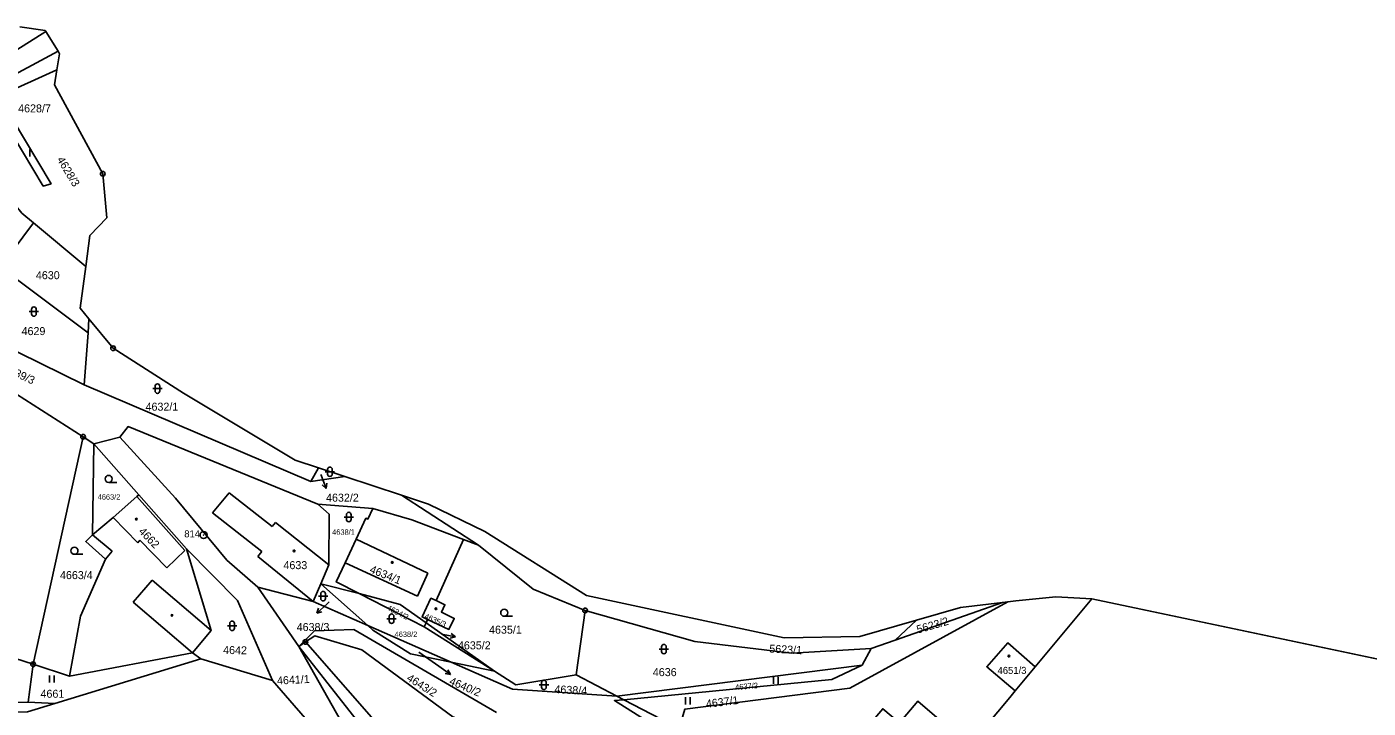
# Model space of a CAD drawing. Extents: x -733394 to -722299, y -1082822 to -1075049.
# Drawn here: x -725698.4 to -725413.4, y -1076760 to -1076615.2 of the extents above; entities that cross this region are included whole.
import ezdxf

# ---------------------------------------------------------------- set-up
doc = ezdxf.new("R2010")
doc.units = 0
for name, color, linetype in [('Hranice parcel', 7, 'Continuous'), ('Parcelní čísla', 7, 'Continuous'), ('Polygon ku', 7, 'Continuous'), ('Pop  PČ popisy', 7, 'Continuous'), ('Vnitřní kresba', 7, 'Continuous'), ('Značky bodu BP', 7, 'Continuous'), ('Značky budov', 7, 'Continuous'), ('Značky kultur', 7, 'Continuous')]:
    doc.layers.add(name, color=color, linetype=linetype)

msp = doc.modelspace()

# ---------------------------------------------------------------- linework, layer by layer
at = {"layer": 'Hranice parcel'}
for p, q in [((-725700.52, -1076620.06), (-725694.35, -1076616.14)), ((-725694.35, -1076616.14), (-725691.73, -1076620.37)), ((-725705.64, -1076627.82), (-725691.73, -1076620.37)), ((-725691.41, -1076620.89), (-725691.98, -1076624.32)), ((-725691.73, -1076620.37), (-725691.41, -1076620.89)), ((-725691.98, -1076624.32), (-725704.38, -1076629.92)), ((-725691.98, -1076624.32), (-725692.52, -1076627.52)), ((-725696.98, -1076656.82), (-725703.98, -1076666.25)), ((-725696.98, -1076656.82), (-725685.85, -1076666.13)), ((-725700.94, -1076668.53), (-725685.36, -1076680.22)), ((-725685.36, -1076680.22), (-725685.17, -1076677.26)), ((-725709.25, -1076679.97), (-725686.21, -1076691.25)), ((-725686.21, -1076691.25), (-725685.36, -1076680.22)), ((-725704.16, -1076691), (-725686.42, -1076702.32)), ((-725686.21, -1076691.25), (-725637.99, -1076711.8)), ((-725665.07, -1076693.01), (-725641.32, -1076707.31)), ((-725697.05, -1076750.67), (-725686.42, -1076702.32)), ((-725686.42, -1076702.32), (-725684.1, -1076703.8)), ((-725684.1, -1076703.8), (-725684.44, -1076723.13)), ((-725684.1, -1076703.8), (-725678.64, -1076702.43)), ((-725684.1, -1076703.8), (-725674.59, -1076714.64)), ((-725641.32, -1076707.31), (-725636.41, -1076708.94)), ((-725637.99, -1076711.8), (-725636.41, -1076708.94)), ((-725636.41, -1076708.94), (-725630.79, -1076710.79)), ((-725637.99, -1076711.8), (-725630.79, -1076710.79)), ((-725630.79, -1076710.79), (-725618.79, -1076714.76)), ((-725674.59, -1076714.64), (-725674.98, -1076714.98)), ((-725664.47, -1076726.16), (-725674.59, -1076714.64)), ((-725602.42, -1076725.34), (-725618.79, -1076714.76)), ((-725624.84, -1076717.54), (-725636.54, -1076716.62)), ((-725611.41, -1076737.15), (-725605.56, -1076724.15)), ((-725602.42, -1076725.34), (-725605.56, -1076724.15)), ((-725635.88, -1076733.54), (-725634.18, -1076729.53)), ((-725649.28, -1076734.28), (-725637.5, -1076737.36)), ((-725649.28, -1076734.28), (-725640.6, -1076746.9)), ((-725637.5, -1076737.36), (-725635.88, -1076733.54)), ((-725635.88, -1076733.54), (-725627.75, -1076735.66)), ((-725635.88, -1076733.54), (-725625.94, -1076742.45)), ((-725637.5, -1076737.36), (-725625.94, -1076742.45)), ((-725627.75, -1076735.66), (-725613.92, -1076742.71)), ((-725491.07, -1076737.51), (-725513.88, -1076745.52)), ((-725499.97, -1076738.61), (-725491.07, -1076737.51)), ((-725491.07, -1076737.51), (-725489.94, -1076737.37)), ((-725472.11, -1076736.73), (-725484.11, -1076751.2)), ((-725472.11, -1076736.73), (-725379.63, -1076756.28)), ((-725579.74, -1076739.23), (-725581.66, -1076752.92)), ((-725509.34, -1076741.3), (-725499.97, -1076738.61)), ((-725640.6, -1076746.9), (-725637.28, -1076743.53)), ((-725625.94, -1076742.45), (-725608.24, -1076750.25)), ((-725613.92, -1076742.71), (-725613.52, -1076741.84)), ((-725613.92, -1076742.71), (-725599.02, -1076752.13)), ((-725613.52, -1076741.84), (-725613.21, -1076741.16)), ((-725613.52, -1076741.84), (-725599.02, -1076752.13)), ((-725521.39, -1076744.75), (-725509.34, -1076741.3)), ((-725513.88, -1076745.52), (-725509.34, -1076741.3)), ((-725697.05, -1076750.67), (-725715.96, -1076744.62)), ((-725640.6, -1076746.9), (-725639.16, -1076745.93)), ((-725639.16, -1076745.93), (-725612.72, -1076776)), ((-725537.43, -1076745.02), (-725521.39, -1076744.75)), ((-725513.88, -1076745.52), (-725518.98, -1076747.31)), ((-725661.43, -1076749.5), (-725692.44, -1076758.98)), ((-725663.15, -1076748.22), (-725689.28, -1076753.18)), ((-725663.15, -1076748.22), (-725661.43, -1076749.5)), ((-725646.15, -1076754.14), (-725661.43, -1076749.5)), ((-725520.88, -1076750.83), (-725518.98, -1076747.31)), ((-725698.11, -1076758.75), (-725697.05, -1076750.67)), ((-725689.28, -1076753.18), (-725697.05, -1076750.67)), ((-725608.24, -1076750.25), (-725599.02, -1076752.13)), ((-725573.02, -1076757.43), (-725520.88, -1076750.83)), ((-725484.11, -1076751.2), (-725488.36, -1076756.33)), ((-725581.66, -1076752.92), (-725573.02, -1076757.43)), ((-725571.55, -1076758.2), (-725573.02, -1076757.43)), ((-725571.55, -1076758.2), (-725559.78, -1076764.33)), ((-725489.54, -1076757.76), (-725523.77, -1076798.69)), ((-725488.36, -1076756.33), (-725489.54, -1076757.76)), ((-725698.11, -1076758.75), (-725739.25, -1076759.74)), ((-725692.44, -1076758.98), (-725698.11, -1076758.75))]:
    msp.add_line(p, q, dxfattribs=at)
for points in [[(-725699.84, -1076615.17), (-725694.48, -1076615.94), (-725694.35, -1076616.14)], [(-725705.92, -1076630.62), (-725694.86, -1076649.01), (-725693.2, -1076648.53), (-725704.38, -1076629.92)], [(-725692.52, -1076627.52), (-725682.22, -1076646.4), (-725681.4, -1076655.8), (-725684.96, -1076659.56), (-725685.85, -1076666.13)], [(-725703.02, -1076650.3), (-725699.44, -1076654.76), (-725696.98, -1076656.82)], [(-725685.85, -1076666.13), (-725687.05, -1076674.98), (-725685.17, -1076677.26)], [(-725685.17, -1076677.26), (-725680.03, -1076683.5), (-725665.07, -1076693.01)], [(-725636.54, -1076716.62), (-725676.86, -1076700.16), (-725678.64, -1076702.43)], [(-725678.64, -1076702.43), (-725666.75, -1076715.35), (-725655.88, -1076728.51), (-725649.28, -1076734.28)], [(-725674.98, -1076714.98), (-725680.04, -1076719.47), (-725684.44, -1076723.13)], [(-725618.79, -1076714.76), (-725613.03, -1076716.67), (-725601.07, -1076722.46)], [(-725634.18, -1076729.53), (-725634.15, -1076718.78), (-725636.54, -1076716.62)], [(-725624.84, -1076717.54), (-725625.9, -1076719.82), (-725626.32, -1076719.63), (-725628.41, -1076724.11), (-725630.75, -1076729.09), (-725632.62, -1076733.18), (-725627.75, -1076735.66)], [(-725605.56, -1076724.15), (-725616.59, -1076719.97), (-725624.84, -1076717.54)], [(-725684.44, -1076723.13), (-725685.83, -1076724.6), (-725681.68, -1076728.34)], [(-725601.07, -1076722.46), (-725579.45, -1076736.03), (-725537.43, -1076745.02)], [(-725646.15, -1076754.14), (-725653.61, -1076737.12), (-725664.47, -1076726.16)], [(-725664.47, -1076726.16), (-725659.23, -1076743.47), (-725663.15, -1076748.22)], [(-725579.74, -1076739.23), (-725590.8, -1076734.72), (-725602.42, -1076725.34)], [(-725681.68, -1076728.34), (-725686.94, -1076740.47), (-725689.28, -1076753.18)], [(-725627.75, -1076735.66), (-725619.03, -1076737.93), (-725613.52, -1076741.84)], [(-725613.21, -1076741.16), (-725614.4, -1076740.61), (-725612.52, -1076736.63), (-725611.41, -1076737.15)], [(-725611.41, -1076737.15), (-725609.55, -1076738.02), (-725610.29, -1076739.58), (-725607.57, -1076740.91), (-725608.69, -1076743.27), (-725613.21, -1076741.16)], [(-725559.78, -1076764.33), (-725558.53, -1076760.2), (-725523.51, -1076755.72), (-725489.94, -1076737.37)], [(-725489.94, -1076737.37), (-725488.27, -1076737.16), (-725479.75, -1076736.37), (-725472.11, -1076736.73)], [(-725518.98, -1076747.31), (-725535.81, -1076748.34), (-725556.41, -1076745.86), (-725579.74, -1076739.23)], [(-725637.28, -1076743.53), (-725628.92, -1076743.31), (-725598.57, -1076760.9)], [(-725608.24, -1076750.25), (-725616.88, -1076748.48), (-725624.88, -1076743.4), (-725625.94, -1076742.45)], [(-725602.66, -1076765.49), (-725603.88, -1076763.3), (-725607.82, -1076761.86), (-725627.16, -1076747.63), (-725637.18, -1076744.6), (-725639.16, -1076745.93)], [(-725488.36, -1076756.33), (-725494.41, -1076751.21), (-725489.94, -1076746.13), (-725484.11, -1076751.2)], [(-725608.81, -1076785.64), (-725613.58, -1076787.8), (-725623.02, -1076777.97), (-725640.6, -1076746.9)], [(-725614.07, -1076777.07), (-725622.93, -1076769.32), (-725640.6, -1076746.9)], [(-725608.24, -1076750.25), (-725595.2, -1076755.99), (-725573.02, -1076757.43)], [(-725599.02, -1076752.13), (-725594.48, -1076755.01), (-725581.66, -1076752.92)], [(-725520.88, -1076750.83), (-725527.32, -1076753.88), (-725571.55, -1076758.2)], [(-725609.48, -1076794.14), (-725612.49, -1076792.99), (-725646.15, -1076754.14)], [(-725692.44, -1076758.98), (-725698.22, -1076760.75), (-725739.8, -1076761.72), (-725744.49, -1076756.54)], [(-725560.39, -1076766.67), (-725573.53, -1076758.39), (-725571.55, -1076758.2)], [(-725521.04, -1076765.49), (-725516.52, -1076760.12), (-725512.92, -1076763.14), (-725509.07, -1076758.54), (-725504, -1076762.8), (-725507.84, -1076767.4), (-725504.25, -1076770.41), (-725508.76, -1076775.8), (-725512.36, -1076772.78), (-725513.65, -1076774.31), (-725518.72, -1076770.05), (-725517.44, -1076768.52), (-725521.04, -1076765.49)]]:
    msp.add_lwpolyline(points, dxfattribs=at)
at = {"layer": 'Polygon ku'}
msp.add_lwpolyline([(-725379.63, -1076756.28), (-725472.11, -1076736.73), (-725479.75, -1076736.37), (-725488.27, -1076737.16), (-725489.94, -1076737.37), (-725491.07, -1076737.51), (-725499.97, -1076738.61), (-725509.34, -1076741.3), (-725521.39, -1076744.75), (-725537.43, -1076745.02), (-725579.45, -1076736.03), (-725601.07, -1076722.46), (-725613.03, -1076716.67), (-725618.79, -1076714.76), (-725630.79, -1076710.79), (-725636.41, -1076708.94), (-725641.32, -1076707.31), (-725665.07, -1076693.01), (-725680.03, -1076683.5), (-725685.17, -1076677.26), (-725687.05, -1076674.98), (-725685.85, -1076666.13), (-725684.96, -1076659.56), (-725681.4, -1076655.8), (-725682.22, -1076646.4), (-725692.52, -1076627.52), (-725691.98, -1076624.32), (-725691.41, -1076620.89), (-725691.73, -1076620.37), (-725694.35, -1076616.14), (-725694.48, -1076615.94), (-725699.84, -1076615.17)], dxfattribs=at)
at = {"layer": 'Pop  PČ popisy'}
for p, q in [((-725635.85, -1076710.32), (-725635.8, -1076710.46)), ((-725635.8, -1076710.46), (-725634.77, -1076713.28)), ((-725634.77, -1076713.28), (-725635.59, -1076712.51)), ((-725634.77, -1076713.28), (-725634.65, -1076712.17)), ((-725634.54, -1076737.8), (-725636.77, -1076739.81)), ((-725634.11, -1076737.42), (-725634.54, -1076737.8)), ((-725636.77, -1076739.81), (-725636.36, -1076738.77)), ((-725636.77, -1076739.81), (-725635.69, -1076739.51)), ((-725610.27, -1076744.27), (-725607.32, -1076744.84)), ((-725607.32, -1076744.84), (-725608.4, -1076745.14)), ((-725607.32, -1076744.84), (-725608.21, -1076744.16)), ((-725615.09, -1076748.07), (-725610.82, -1076751.1)), ((-725610.82, -1076751.1), (-725608.36, -1076752.82)), ((-725608.36, -1076752.82), (-725608.9, -1076751.84)), ((-725608.36, -1076752.82), (-725609.47, -1076752.66))]:
    msp.add_line(p, q, dxfattribs=at)
at = {"layer": 'Vnitřní kresba'}
for p, q in [((-725674.98, -1076714.98), (-725664.83, -1076726.47)), ((-725655.39, -1076714.22), (-725658.94, -1076718.45)), ((-725655.39, -1076714.22), (-725646.25, -1076721.41)), ((-725674.78, -1076724.83), (-725680.04, -1076719.47)), ((-725648.46, -1076726.7), (-725658.94, -1076718.45)), ((-725646.25, -1076721.41), (-725645.56, -1076720.56)), ((-725645.56, -1076720.56), (-725634.18, -1076729.53)), ((-725684.44, -1076723.13), (-725680.21, -1076726.61)), ((-725680.21, -1076726.61), (-725681.68, -1076728.34)), ((-725674.37, -1076724.32), (-725674.78, -1076724.83)), ((-725668.6, -1076730.19), (-725674.37, -1076724.32)), ((-725664.83, -1076726.47), (-725668.6, -1076730.19)), ((-725649.31, -1076727.75), (-725648.46, -1076726.7)), ((-725613.15, -1076731.3), (-725628.41, -1076724.11)), ((-725637.5, -1076737.36), (-725649.31, -1076727.75)), ((-725630.75, -1076729.09), (-725615.36, -1076736.2)), ((-725615.36, -1076736.2), (-725613.15, -1076731.3)), ((-725675.74, -1076737.5), (-725671.73, -1076732.8)), ((-725671.73, -1076732.8), (-725659.23, -1076743.47)), ((-725663.15, -1076748.22), (-725675.74, -1076737.5))]:
    msp.add_line(p, q, dxfattribs=at)
at = {"layer": 'Značky bodu BP'}
for centre, radius in [((-725682.22, -1076646.4), 0.5), ((-725682.22, -1076646.4), 0.0303), ((-725680.03, -1076683.5), 0.5), ((-725680.03, -1076683.5), 0.0303), ((-725686.42, -1076702.32), 0.5), ((-725686.42, -1076702.32), 0.0303), ((-725660.82, -1076723.2), 0.75), ((-725660.82, -1076723.2), 0.03), ((-725579.74, -1076739.23), 0.5), ((-725579.74, -1076739.23), 0.0303), ((-725639.16, -1076745.93), 0.5), ((-725639.16, -1076745.93), 0.0303), ((-725697.05, -1076750.67), 0.5), ((-725697.05, -1076750.67), 0.0303)]:
    msp.add_circle(centre, radius, dxfattribs=at)
at = {"layer": 'Značky budov'}
for centre in [(-725675.1, -1076719.82), (-725641.58, -1076726.57), (-725620.73, -1076729.03), (-725667.52, -1076740.28), (-725611.46, -1076738.87), (-725489.71, -1076748.94)]:
    msp.add_circle(centre, 0.175, dxfattribs=at)
at = {"layer": 'Značky kultur'}
for p, q in [((-725697.73, -1076642.72), (-725697.73, -1076641.22)), ((-725697.36, -1076675.21), (-725697.36, -1076676.21)), ((-725696.36, -1076676.21), (-725696.36, -1076675.21)), ((-725697.86, -1076675.71), (-725695.86, -1076675.71)), ((-725671.61, -1076692.08), (-725669.61, -1076692.08)), ((-725671.11, -1076691.58), (-725671.11, -1076692.58)), ((-725670.11, -1076692.58), (-725670.11, -1076691.58)), ((-725634.97, -1076709.75), (-725632.97, -1076709.75)), ((-725634.47, -1076709.25), (-725634.47, -1076710.25)), ((-725633.47, -1076710.25), (-725633.47, -1076709.25)), ((-725680.97, -1076712.02), (-725679.22, -1076712.02)), ((-725630.96, -1076719.37), (-725628.96, -1076719.37)), ((-725630.46, -1076718.87), (-725630.46, -1076719.87)), ((-725629.46, -1076719.87), (-725629.46, -1076718.87)), ((-725688.25, -1076727.29), (-725686.5, -1076727.29)), ((-725636.42, -1076736.19), (-725634.42, -1076736.19)), ((-725635.92, -1076735.69), (-725635.92, -1076736.69)), ((-725634.92, -1076736.69), (-725634.92, -1076735.69)), ((-725621.86, -1076740.98), (-725619.86, -1076740.98)), ((-725621.36, -1076740.48), (-725621.36, -1076741.48)), ((-725620.36, -1076741.48), (-725620.36, -1076740.48)), ((-725596.94, -1076740.47), (-725595.19, -1076740.47)), ((-725655.76, -1076742.5), (-725653.76, -1076742.5)), ((-725655.26, -1076742), (-725655.26, -1076743)), ((-725654.26, -1076743), (-725654.26, -1076742)), ((-725564.01, -1076747.45), (-725562.01, -1076747.45)), ((-725563.51, -1076746.95), (-725563.51, -1076747.95)), ((-725562.51, -1076747.95), (-725562.51, -1076746.95)), ((-725693.58, -1076754.55), (-725693.58, -1076753.05)), ((-725692.58, -1076754.55), (-725692.58, -1076753.05)), ((-725589.49, -1076755.06), (-725587.49, -1076755.06)), ((-725588.99, -1076754.56), (-725588.99, -1076755.56)), ((-725587.99, -1076755.56), (-725587.99, -1076754.56)), ((-725539.72, -1076754.86), (-725539.72, -1076753.36)), ((-725538.72, -1076754.86), (-725538.72, -1076753.36)), ((-725558.45, -1076759.19), (-725558.45, -1076757.69)), ((-725557.45, -1076759.19), (-725557.45, -1076757.69))]:
    msp.add_line(p, q, dxfattribs=at)
for centre in [(-725680.97, -1076711.27), (-725688.25, -1076726.54), (-725596.94, -1076739.72)]:
    msp.add_circle(centre, 0.75, dxfattribs=at)
for centre, start, end in [((-725696.86, -1076675.21), 0, 180), ((-725696.86, -1076676.21), 180, 359.9879), ((-725670.61, -1076691.58), 0, 180), ((-725670.61, -1076692.58), 180, 359.9879), ((-725633.97, -1076709.25), 0, 180), ((-725633.97, -1076710.25), 180, 359.9879), ((-725629.96, -1076718.87), 0, 180), ((-725629.96, -1076719.87), 180, 359.9879), ((-725635.42, -1076735.69), 0, 180), ((-725635.42, -1076736.69), 180, 359.9879), ((-725620.86, -1076740.48), 0, 180), ((-725654.76, -1076742), 0, 180), ((-725654.76, -1076743), 180, 359.9879), ((-725620.86, -1076741.48), 180, 359.9879), ((-725563.01, -1076746.95), 0, 180), ((-725563.01, -1076747.95), 180, 359.9879), ((-725588.49, -1076754.56), 0, 180), ((-725588.49, -1076755.56), 180, 359.9879)]:
    msp.add_arc(centre, 0.5, start, end, dxfattribs=at)

# ---------------------------------------------------------------- texts
at = {"layer": 'Parcelní čísla'}
for s, height, p in [('4628/7', 1.7, (-725700.21, -1076633.36)), ('4630', 1.7, (-725696.44, -1076668.82)), ('4629', 1.7, (-725699.48, -1076680.7)), ('4632/1', 1.7, (-725673.14, -1076696.77)), ('4663/2', 1.139, (-725683.31, -1076715.67)), ('4632/2', 1.7, (-725634.79, -1076716.11)), ('4638/1', 1.14, (-725633.49, -1076723.14)), ('4633', 1.7, (-725643.84, -1076730.45)), ('4663/4', 1.7, (-725691.32, -1076732.57)), ('4638/3', 1.7, (-725641.03, -1076743.61)), ('4638/2', 1.14, (-725620.22, -1076744.86)), ('4635/1', 1.7, (-725600.16, -1076744.17)), ('4635/2', 1.7, (-725606.77, -1076747.5)), ('4636', 1.7, (-725565.36, -1076753.19)), ('4651/3', 1.5, (-725492.12, -1076752.72)), ('4661', 1.7, (-725695.46, -1076757.79))]:
    msp.add_text(s, height=height, dxfattribs=at).set_placement(p)
for s, height, rotation, p in [('4628/3', 1.7, 301, (-725692.04, -1076643.39)), ('4639/3', 1.7, 335, (-725703.47, -1076688.29)), ('4662', 1.7, 314, (-725674.73, -1076722.57)), ('4634/1', 1.7, 338, (-725625.67, -1076731.13)), ('4634/2', 1.19, 333, (-725621.98, -1076739.07)), ('4635/3', 1.139, 336, (-725613.98, -1076740.85)), ('5623/2', 1.7, 16, (-725509.05, -1076744.14)), ('4642', 1.7, 359, (-725656.67, -1076748.47)), ('5623/1', 1.7, 357, (-725540.65, -1076748.18)), ('4641/1', 1.7, 3, (-725645.17, -1076755)), ('4643/2', 1.7, 328, (-725617.81, -1076754.02)), ('4640/2', 1.7, 337, (-725608.76, -1076754.87)), ('4638/4', 1.7, 357, (-725586.3, -1076756.8)), ('4637/2', 1.19, 5, (-725547.82, -1076756.15)), ('4637/1', 1.7, 7, (-725553.97, -1076759.94))]:
    msp.add_text(s, height=height, rotation=rotation, dxfattribs=at).set_placement(p)
at = {"layer": 'Značky bodu BP'}
msp.add_text('814', height=1.5, dxfattribs=at).set_placement((-725664.92, -1076723.7))

doc.saveas('drawing.dxf')
